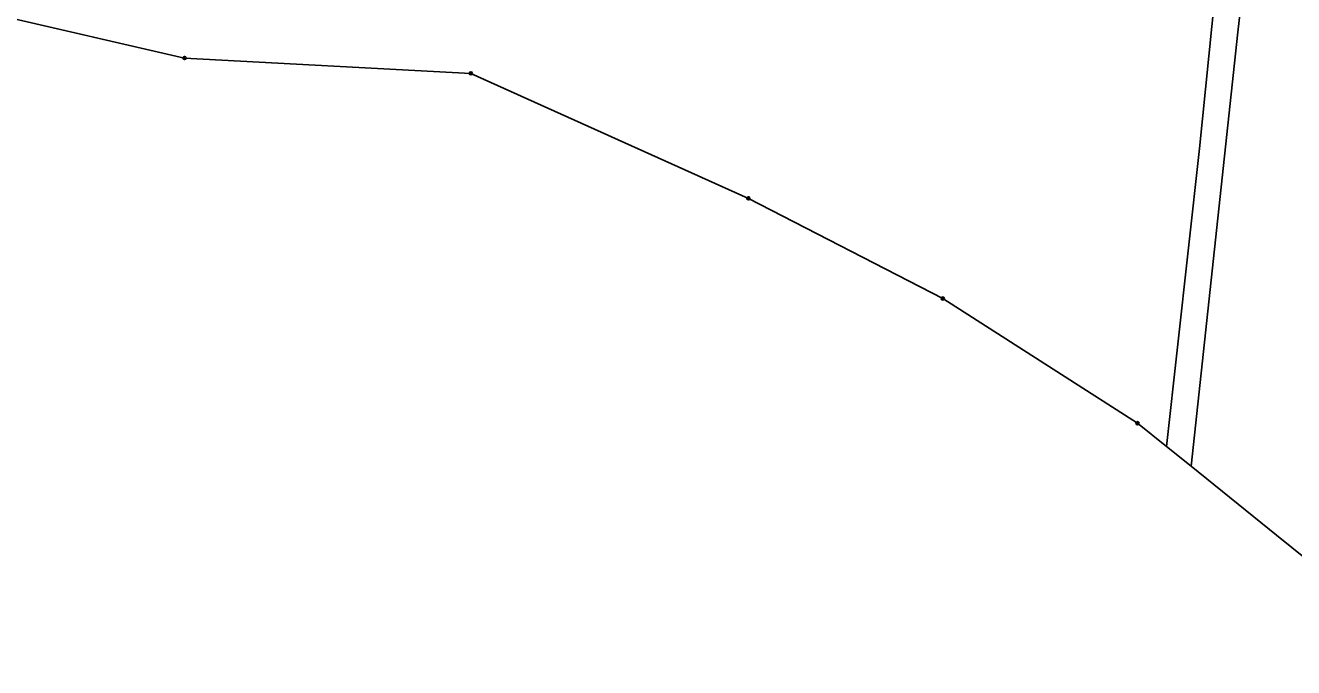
# Model space of a CAD drawing. Extents: x -791032 to -787751, y -1106872 to -1104403.
# Drawn here: x -789996.7 to -789595.2, y -1106766.7 to -1106563.2 of the extents above; entities that cross this region are included whole.
import ezdxf

# ---------------------------------------------------------------- set-up
doc = ezdxf.new("R2010")
doc.units = 0
for name, color, linetype in [('Vrstva 1', 7, 'Continuous'), ('Vrstva 28', 7, 'Continuous'), ('Vrstva 4', 7, 'Continuous')]:
    doc.layers.add(name, color=color, linetype=linetype)

msp = doc.modelspace()

# ---------------------------------------------------------------- linework, layer by layer
at = {"layer": 'Vrstva 1'}
for p, q in [((-789612.85, -1106565.33), (-789598.09, -1106428.43)), ((-789624.98, -1106602.24), (-789614.32, -1106495.16)), ((-789627.68, -1106702.89), (-789612.85, -1106565.33)), ((-789635.49, -1106696.59), (-789624.98, -1106602.24))]:
    msp.add_line(p, q, dxfattribs=at)
at = {"layer": 'Vrstva 28'}
for centre, radius in [((-789946.3, -1106573.54), 0.5), ((-789946.3, -1106573.54), 0.01), ((-789855.68, -1106578.41), 0.5), ((-789855.68, -1106578.41), 0.01), ((-789767.82, -1106618), 0.5), ((-789767.82, -1106618), 0.01), ((-789706.29, -1106649.72), 0.5), ((-789706.29, -1106649.72), 0.01), ((-789644.63, -1106689.24), 0.5), ((-789644.63, -1106689.24), 0.01)]:
    msp.add_circle(centre, radius, dxfattribs=at)
at = {"layer": 'Vrstva 4'}
for p, q in [((-790096.59, -1106539.05), (-789946.3, -1106573.54)), ((-789946.3, -1106573.54), (-789855.68, -1106578.41)), ((-789855.68, -1106578.41), (-789767.82, -1106618)), ((-789767.82, -1106618), (-789706.29, -1106649.72)), ((-789706.29, -1106649.72), (-789644.63, -1106689.24)), ((-789644.63, -1106689.24), (-789635.49, -1106696.59)), ((-789635.49, -1106696.59), (-789627.68, -1106702.89)), ((-789627.68, -1106702.89), (-789600.65, -1106724.72)), ((-789600.65, -1106724.72), (-789548.57, -1106766.68))]:
    msp.add_line(p, q, dxfattribs=at)

doc.saveas('drawing.dxf')
